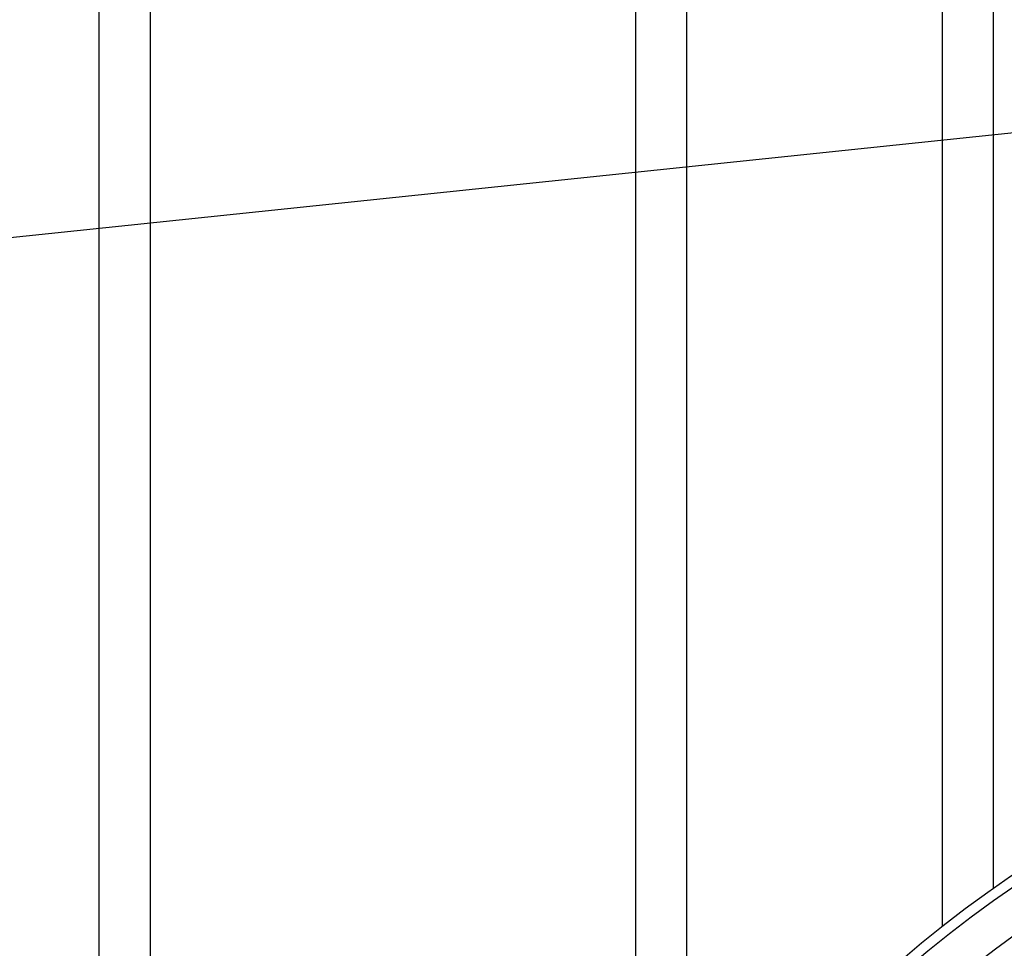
# Model space of a CAD drawing. Extents: x -169 to 2224, y 0 to 2796.
# Tile 515 of 530: x 1844 to 1863, y 1496 to 1515. Entities that reach past the tile are written whole.
import ezdxf

# ---------------------------------------------------------------- set-up
doc = ezdxf.new("R2010")
doc.units = 0
doc.header["$MEASUREMENT"] = 0
for name, color, linetype in [('TANK-MANHOLE-COVER-40', 2, 'CONTINUOUS'), ('TANK-SLOPE', 3, 'CONTINUOUS'), ('TANK-UST-RIB', 7, 'CONTINUOUS')]:
    doc.layers.add(name, color=color, linetype=linetype)

msp = doc.modelspace()

# ---------------------------------------------------------------- linework, layer by layer
at = {"layer": 'TANK-MANHOLE-COVER-40', "color": 4, "linetype": 'Continuous'}
msp.add_circle((1875.77234, 1479.01916), 22.63902, dxfattribs=at)
at = {"layer": 'TANK-MANHOLE-COVER-40', "color": 1, "linetype": 'Continuous'}
msp.add_circle((1875.77234, 1479.01916), 22.44094, dxfattribs=at)
at = {"layer": 'TANK-MANHOLE-COVER-40', "color": 2, "linetype": 'Continuous'}
msp.add_circle((1875.77234, 1479.01916), 21.65354, dxfattribs=at)
at = {"layer": 'TANK-SLOPE'}
msp.add_line((1875.18587, 1513.58933), (1710.78575, 1496.43218), dxfattribs=at)
at = {"layer": 'TANK-UST-RIB'}
for p, q in [((1845.27234, 1542.01839), (1845.27234, 1416.01839)), ((1856.77234, 1542.01839), (1856.77234, 1491.32872)), ((1861.77234, 1542.01839), (1861.77234, 1496.81032)), ((1846.27234, 1540.01839), (1846.27234, 1418.01839)), ((1855.77234, 1540.01839), (1855.77234, 1489.62695)), ((1862.77234, 1540.01839), (1862.77234, 1497.55359))]:
    msp.add_line(p, q, dxfattribs=at)

doc.saveas('drawing.dxf')
